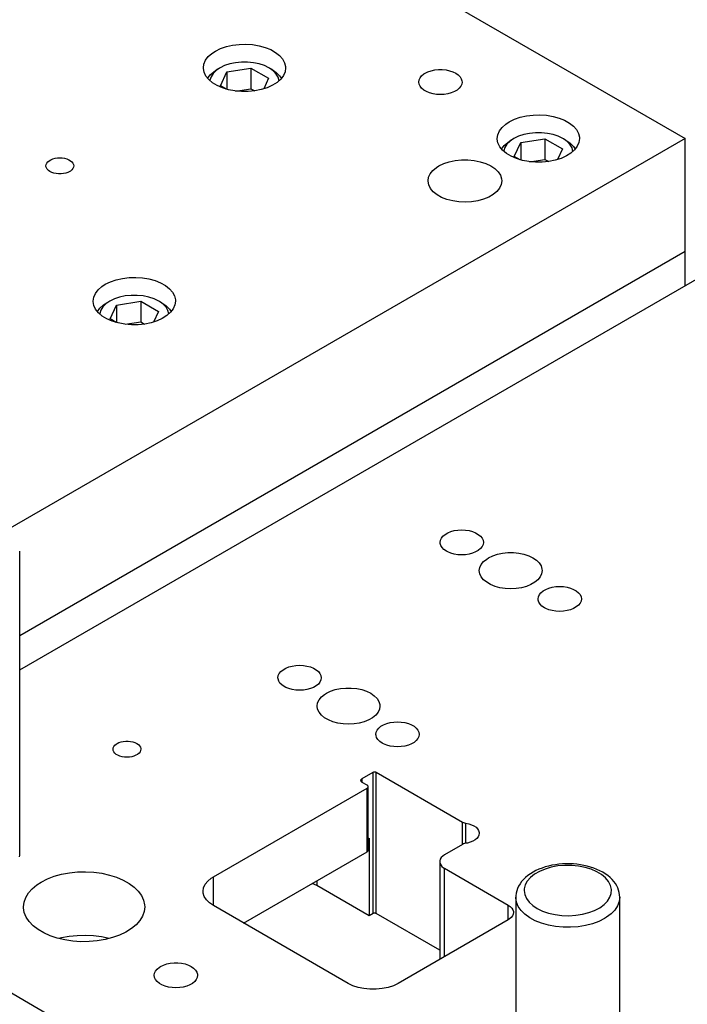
# Model space of a CAD drawing. Header units: inches. Extents: x 3 to 289, y 4 to 291.
# Tile 523 of 634: x 126 to 131, y 266 to 273. Entities that reach past the tile are written whole.
import ezdxf

# ---------------------------------------------------------------- set-up
doc = ezdxf.new("R2010")
doc.units = ezdxf.units.IN
doc.header["$LTSCALE"] = 0.5
doc.header["$MEASUREMENT"] = 0
doc.layers.add('DIE', color=7, linetype='Continuous')

msp = doc.modelspace()

# ---------------------------------------------------------------- linework, layer by layer
at = {"layer": 'DIE', "color": 190, "linetype": 'Continuous'}
for p, q in [((126.2466, 275.14), (130.8385, 272.4889)), ((127.5256, 273.153), (127.5709, 273.1633)), ((127.5709, 273.1633), (127.6185, 273.1692)), ((127.6185, 273.1692), (127.6671, 273.1705)), ((127.6671, 273.1705), (127.7155, 273.1672)), ((127.7155, 273.1672), (127.7622, 273.1594)), ((127.7622, 273.1594), (127.8062, 273.1473)), ((127.395, 273.0803), (127.4214, 273.1039)), ((127.4214, 273.1039), (127.4466, 273.1204)), ((127.4466, 273.1204), (127.4838, 273.1386)), ((127.4838, 273.1386), (127.5256, 273.153)), ((127.8062, 273.1473), (127.8461, 273.1312)), ((127.8461, 273.1312), (127.8809, 273.1115)), ((127.8809, 273.1115), (127.9097, 273.0888)), ((127.9097, 273.0888), (127.9316, 273.0637)), ((127.3597, 272.9992), (127.3637, 273.0272)), ((127.3637, 273.0272), (127.3755, 273.0545)), ((127.3755, 273.0545), (127.395, 273.0803)), ((127.9316, 273.0637), (127.9462, 273.0369)), ((127.9462, 273.0369), (127.9529, 273.0091)), ((127.3597, 272.9955), (127.3597, 272.9992)), ((127.3648, 272.9675), (127.3597, 272.9955)), ((127.3777, 272.9404), (127.3648, 272.9675)), ((127.3981, 272.9149), (127.3777, 272.9404)), ((127.9376, 272.9439), (127.9181, 272.9182)), ((127.9494, 272.9712), (127.9376, 272.9439)), ((127.9534, 272.9992), (127.9494, 272.9712)), ((127.9529, 273.0091), (127.9534, 272.9992)), ((128.9239, 272.928), (128.9354, 272.9423)), ((128.9354, 272.9423), (128.9511, 272.9552)), ((128.9511, 272.9552), (128.9603, 272.961)), ((128.9603, 272.961), (128.9811, 272.9711)), ((128.9811, 272.9711), (129.0047, 272.9789)), ((129.0047, 272.9789), (129.0303, 272.9843)), ((129.0303, 272.9843), (129.0571, 272.987)), ((129.0571, 272.987), (129.0844, 272.987)), ((129.0844, 272.987), (129.1112, 272.9843)), ((129.1112, 272.9843), (129.1368, 272.9789)), ((129.1368, 272.9789), (129.1604, 272.9711)), ((129.1604, 272.9711), (129.1813, 272.961)), ((129.1813, 272.961), (129.1988, 272.9489)), ((129.1988, 272.9489), (129.2124, 272.9353)), ((127.4254, 272.8916), (127.3981, 272.9149)), ((127.459, 272.8713), (127.4254, 272.8916)), ((127.4979, 272.8544), (127.459, 272.8713)), ((127.8589, 272.8738), (127.8206, 272.8564)), ((127.8917, 272.8946), (127.8589, 272.8738)), ((127.9181, 272.9182), (127.8917, 272.8946)), ((128.9145, 272.8972), (128.9169, 272.9128)), ((128.9169, 272.8815), (128.9145, 272.8972)), ((128.9169, 272.9128), (128.9239, 272.928)), ((128.9239, 272.8663), (128.9169, 272.8815)), ((129.2124, 272.9353), (129.2217, 272.9205)), ((129.2246, 272.8815), (129.2176, 272.8663)), ((129.2217, 272.9205), (129.2264, 272.905)), ((129.227, 272.8972), (129.2246, 272.8815)), ((129.2264, 272.905), (129.227, 272.8972)), ((127.541, 272.8413), (127.4979, 272.8544)), ((127.5873, 272.8326), (127.541, 272.8413)), ((127.6354, 272.8283), (127.5873, 272.8326)), ((127.6841, 272.8286), (127.6354, 272.8283)), ((127.7321, 272.8335), (127.6841, 272.8286)), ((127.778, 272.8428), (127.7321, 272.8335)), ((127.8206, 272.8564), (127.778, 272.8428)), ((128.9354, 272.8521), (128.9239, 272.8663)), ((128.9511, 272.8392), (128.9354, 272.8521)), ((128.9703, 272.8281), (128.9511, 272.8392)), ((128.9926, 272.819), (128.9703, 272.8281)), ((129.0173, 272.8124), (128.9926, 272.819)), ((129.0436, 272.8083), (129.0173, 272.8124)), ((129.0708, 272.807), (129.0436, 272.8083)), ((129.0979, 272.8083), (129.0708, 272.807)), ((129.1242, 272.8124), (129.0979, 272.8083)), ((129.1489, 272.819), (129.1242, 272.8124)), ((129.1712, 272.8281), (129.1489, 272.819)), ((129.1905, 272.8392), (129.1712, 272.8281)), ((129.2061, 272.8521), (129.1905, 272.8392)), ((129.2176, 272.8663), (129.2061, 272.8521)), ((129.6922, 272.653), (129.7398, 272.6589)), ((129.7398, 272.6589), (129.7884, 272.6602)), ((129.7884, 272.6602), (129.8368, 272.6569)), ((129.8368, 272.6569), (129.8836, 272.6491)), ((129.5163, 272.57), (129.5428, 272.5936)), ((129.5428, 272.5936), (129.5679, 272.6101)), ((129.5679, 272.6101), (129.6051, 272.6283)), ((129.6051, 272.6283), (129.6469, 272.6427)), ((129.6469, 272.6427), (129.6922, 272.653)), ((129.8836, 272.6491), (129.9275, 272.637)), ((129.9275, 272.637), (129.9674, 272.6208)), ((129.9674, 272.6208), (130.0022, 272.6012)), ((130.0022, 272.6012), (130.031, 272.5785)), ((129.481, 272.4889), (129.485, 272.5169)), ((129.485, 272.5169), (129.4969, 272.5442)), ((129.4969, 272.5442), (129.5163, 272.57)), ((130.031, 272.5785), (130.0529, 272.5534)), ((130.0529, 272.5534), (130.0675, 272.5266)), ((130.0675, 272.5266), (130.0743, 272.4987)), ((130.8385, 272.4889), (125.9492, 269.6661)), ((129.4811, 272.4852), (129.481, 272.4889)), ((129.4861, 272.4572), (129.4811, 272.4852)), ((129.499, 272.4301), (129.4861, 272.4572)), ((130.0708, 272.4609), (130.0589, 272.4336)), ((130.0747, 272.4889), (130.0708, 272.4609)), ((130.0743, 272.4987), (130.0747, 272.4889)), ((130.8385, 271.6724), (130.8385, 272.4889)), ((129.5194, 272.4046), (129.499, 272.4301)), ((129.5468, 272.3813), (129.5194, 272.4046)), ((129.5803, 272.361), (129.5468, 272.3813)), ((130.013, 272.3843), (129.9802, 272.3635)), ((130.0394, 272.4079), (130.013, 272.3843)), ((130.0589, 272.4336), (130.0394, 272.4079)), ((126.2232, 272.2918), (126.2247, 272.3019)), ((126.2247, 272.3019), (126.2292, 272.3117)), ((126.2292, 272.3117), (126.2367, 272.3208)), ((126.2367, 272.3208), (126.2467, 272.3291)), ((126.2467, 272.3291), (126.2591, 272.3363)), ((126.2591, 272.3363), (126.2734, 272.3421)), ((126.2734, 272.3421), (126.2893, 272.3463)), ((126.2893, 272.3463), (126.3062, 272.3489)), ((126.3062, 272.3489), (126.3237, 272.3498)), ((126.3237, 272.3498), (126.3411, 272.3489)), ((126.3411, 272.3489), (126.3581, 272.3463)), ((126.3581, 272.3463), (126.3739, 272.3421)), ((126.3739, 272.3421), (126.3883, 272.3363)), ((126.3883, 272.3363), (126.4007, 272.3291)), ((126.4007, 272.3291), (126.4107, 272.3208)), ((126.4107, 272.3208), (126.4181, 272.3117)), ((126.4181, 272.3117), (126.4227, 272.3019)), ((126.4227, 272.3019), (126.4242, 272.2918)), ((129.0597, 272.2912), (129.095, 272.3083)), ((129.095, 272.3083), (129.1348, 272.3216)), ((129.1348, 272.3216), (129.1781, 272.3307)), ((129.1781, 272.3307), (129.2234, 272.3354)), ((129.2234, 272.3354), (129.2695, 272.3356)), ((129.2695, 272.3356), (129.3149, 272.3311)), ((129.3149, 272.3311), (129.3582, 272.3221)), ((129.3582, 272.3221), (129.3983, 272.309)), ((129.3983, 272.309), (129.4338, 272.2921)), ((129.6192, 272.3441), (129.5803, 272.361)), ((129.6624, 272.331), (129.6192, 272.3441)), ((129.7086, 272.3223), (129.6624, 272.331)), ((129.7567, 272.318), (129.7086, 272.3223)), ((129.8054, 272.3183), (129.7567, 272.318)), ((129.8534, 272.3232), (129.8054, 272.3183)), ((129.8993, 272.3325), (129.8534, 272.3232)), ((129.9419, 272.3461), (129.8993, 272.3325)), ((129.9802, 272.3635), (129.9419, 272.3461)), ((126.2236, 272.2868), (126.2232, 272.2918)), ((126.2266, 272.2768), (126.2236, 272.2868)), ((126.2326, 272.2673), (126.2266, 272.2768)), ((126.2414, 272.2585), (126.2326, 272.2673)), ((126.2526, 272.2508), (126.2414, 272.2585)), ((126.266, 272.2443), (126.2526, 272.2508)), ((126.2812, 272.2392), (126.266, 272.2443)), ((126.2977, 272.2358), (126.2812, 272.2392)), ((126.3149, 272.234), (126.2977, 272.2358)), ((126.3324, 272.234), (126.3149, 272.234)), ((126.3497, 272.2358), (126.3324, 272.234)), ((126.3662, 272.2392), (126.3497, 272.2358)), ((126.3813, 272.2443), (126.3662, 272.2392)), ((126.3948, 272.2508), (126.3813, 272.2443)), ((126.4007, 272.2545), (126.3948, 272.2508)), ((126.4107, 272.2628), (126.4007, 272.2545)), ((126.4181, 272.272), (126.4107, 272.2628)), ((126.4227, 272.2817), (126.4181, 272.272)), ((126.4242, 272.2918), (126.4227, 272.2817)), ((128.9859, 272.2092), (128.9978, 272.2349)), ((128.9978, 272.2349), (129.0172, 272.259)), ((129.0172, 272.259), (129.0434, 272.2809)), ((129.0434, 272.2809), (129.0597, 272.2912)), ((129.4338, 272.2921), (129.4637, 272.2719)), ((129.4637, 272.2719), (129.4871, 272.249)), ((129.4871, 272.249), (129.5033, 272.2241)), ((128.9819, 272.1827), (128.9859, 272.2092)), ((128.982, 272.1802), (128.9819, 272.1827)), ((128.9867, 272.1537), (128.982, 272.1802)), ((129.5033, 272.2241), (129.5118, 272.1979)), ((129.5131, 272.1827), (129.5091, 272.1563)), ((129.5118, 272.1979), (129.5131, 272.1827)), ((128.9993, 272.1282), (128.9867, 272.1537)), ((129.0194, 272.1042), (128.9993, 272.1282)), ((129.0463, 272.0827), (129.0194, 272.1042)), ((129.4779, 272.1064), (129.4516, 272.0846)), ((129.4973, 272.1306), (129.4779, 272.1064)), ((129.5091, 272.1563), (129.4973, 272.1306)), ((129.0793, 272.0641), (129.0463, 272.0827)), ((129.1173, 272.0491), (129.0793, 272.0641)), ((129.1592, 272.0381), (129.1173, 272.0491)), ((129.2038, 272.0315), (129.1592, 272.0381)), ((129.2498, 272.0294), (129.2038, 272.0315)), ((129.2956, 272.0319), (129.2498, 272.0294)), ((129.34, 272.039), (129.2956, 272.0319)), ((129.3816, 272.0504), (129.34, 272.039)), ((129.4192, 272.0657), (129.3816, 272.0504)), ((129.4516, 272.0846), (129.4192, 272.0657)), ((126.034, 268.6536), (131.7578, 271.9582)), ((130.8385, 271.6724), (126.034, 268.8985)), ((130.8385, 271.6724), (126.034, 268.8985)), ((130.8385, 271.4275), (130.8385, 271.6724)), ((126.6511, 271.4364), (126.6883, 271.4546)), ((126.6883, 271.4546), (126.7301, 271.469)), ((126.7301, 271.469), (126.7754, 271.4793)), ((126.7754, 271.4793), (126.823, 271.4852)), ((126.823, 271.4852), (126.8716, 271.4865)), ((126.8716, 271.4865), (126.92, 271.4832)), ((126.92, 271.4832), (126.9668, 271.4754)), ((126.9668, 271.4754), (127.0107, 271.4633)), ((127.0107, 271.4633), (127.0506, 271.4471)), ((127.0506, 271.4471), (127.0854, 271.4275)), ((126.58, 271.3705), (126.5995, 271.3963)), ((126.5995, 271.3963), (126.6259, 271.4199)), ((126.6259, 271.4199), (126.6511, 271.4364)), ((127.0854, 271.4275), (127.1142, 271.4048)), ((127.1142, 271.4048), (127.1361, 271.3797)), ((127.1361, 271.3797), (127.1507, 271.3529)), ((126.5642, 271.3152), (126.5682, 271.3432)), ((126.5643, 271.3115), (126.5642, 271.3152)), ((126.5693, 271.2835), (126.5643, 271.3115)), ((126.5682, 271.3432), (126.58, 271.3705)), ((127.1507, 271.3529), (127.1574, 271.325)), ((127.1579, 271.3152), (127.1539, 271.2872)), ((127.1574, 271.325), (127.1579, 271.3152)), ((126.5822, 271.2564), (126.5693, 271.2835)), ((126.6026, 271.2309), (126.5822, 271.2564)), ((127.1226, 271.2342), (127.0962, 271.2106)), ((127.1421, 271.2599), (127.1226, 271.2342)), ((127.1539, 271.2872), (127.1421, 271.2599)), ((126.6299, 271.2076), (126.6026, 271.2309)), ((126.6635, 271.1873), (126.6299, 271.2076)), ((126.7024, 271.1704), (126.6635, 271.1873)), ((126.7455, 271.1573), (126.7024, 271.1704)), ((127.0251, 271.1724), (126.9825, 271.1588)), ((127.0634, 271.1898), (127.0251, 271.1724)), ((127.0962, 271.2106), (127.0634, 271.1898)), ((126.7918, 271.1486), (126.7455, 271.1573)), ((126.8399, 271.1443), (126.7918, 271.1486)), ((126.8886, 271.1446), (126.8399, 271.1443)), ((126.9366, 271.1495), (126.8886, 271.1446)), ((126.9825, 271.1588), (126.9366, 271.1495)), ((129.0707, 269.5887), (129.0777, 269.6039)), ((129.0777, 269.6039), (129.0892, 269.6181)), ((129.0892, 269.6181), (129.1049, 269.631)), ((129.1049, 269.631), (129.1241, 269.6421)), ((129.1241, 269.6421), (129.1464, 269.6511)), ((129.1464, 269.6511), (129.1711, 269.6578)), ((129.1711, 269.6578), (129.1974, 269.6619)), ((129.1974, 269.6619), (129.2246, 269.6632)), ((129.2246, 269.6632), (129.2517, 269.6619)), ((129.2517, 269.6619), (129.278, 269.6578)), ((129.278, 269.6578), (129.3027, 269.6511)), ((129.3027, 269.6511), (129.325, 269.6421)), ((129.325, 269.6421), (129.3443, 269.631)), ((129.3443, 269.631), (129.3599, 269.6181)), ((129.3599, 269.6181), (129.3714, 269.6039)), ((129.3714, 269.6039), (129.3784, 269.5887)), ((129.0683, 269.573), (129.0707, 269.5887)), ((129.0689, 269.5652), (129.0683, 269.573)), ((129.0736, 269.5497), (129.0689, 269.5652)), ((129.083, 269.5349), (129.0736, 269.5497)), ((129.0966, 269.5213), (129.083, 269.5349)), ((129.3599, 269.5279), (129.3443, 269.515)), ((129.3714, 269.5422), (129.3599, 269.5279)), ((129.3784, 269.5574), (129.3714, 269.5422)), ((129.3784, 269.5887), (129.3808, 269.573)), ((129.3808, 269.573), (129.3784, 269.5574)), ((129.1141, 269.5092), (129.0966, 269.5213)), ((129.1241, 269.5039), (129.1141, 269.5092)), ((129.1464, 269.4949), (129.1241, 269.5039)), ((129.1711, 269.4883), (129.1464, 269.4949)), ((129.1974, 269.4842), (129.1711, 269.4883)), ((129.2246, 269.4828), (129.1974, 269.4842)), ((129.2517, 269.4842), (129.2246, 269.4828)), ((129.278, 269.4883), (129.2517, 269.4842)), ((129.3027, 269.4949), (129.278, 269.4883)), ((129.325, 269.5039), (129.3027, 269.4949)), ((129.3443, 269.515), (129.325, 269.5039)), ((129.4046, 269.453), (129.4179, 269.4614)), ((129.4179, 269.4614), (129.4482, 269.476)), ((129.4482, 269.476), (129.4824, 269.4874)), ((129.4824, 269.4874), (129.5195, 269.4952)), ((129.5195, 269.4952), (129.5584, 269.4992)), ((129.5584, 269.4992), (129.5979, 269.4992)), ((129.5979, 269.4992), (129.6367, 269.4952)), ((129.6367, 269.4952), (129.6739, 269.4874)), ((129.6739, 269.4874), (129.7081, 269.476)), ((129.7081, 269.476), (129.7383, 269.4614)), ((129.7383, 269.4614), (129.7637, 269.4439)), ((129.3516, 269.3689), (129.355, 269.3916)), ((129.355, 269.3916), (129.3652, 269.4136)), ((129.3652, 269.4136), (129.3819, 269.4343)), ((129.3819, 269.4343), (129.4046, 269.453)), ((129.7637, 269.4439), (129.7834, 269.4242)), ((129.7834, 269.4242), (129.7969, 269.4028)), ((129.7969, 269.4028), (129.8038, 269.3803)), ((129.355, 269.3462), (129.3516, 269.3689)), ((129.3652, 269.3242), (129.355, 269.3462)), ((129.3819, 269.3035), (129.3652, 269.3242)), ((129.791, 269.3242), (129.7743, 269.3035)), ((129.8012, 269.3462), (129.791, 269.3242)), ((129.8047, 269.3689), (129.8012, 269.3462)), ((129.8038, 269.3803), (129.8047, 269.3689)), ((129.4046, 269.2848), (129.3819, 269.3035)), ((129.4325, 269.2687), (129.4046, 269.2848)), ((129.4648, 269.2556), (129.4325, 269.2687)), ((129.5006, 269.246), (129.4648, 269.2556)), ((129.5388, 269.2401), (129.5006, 269.246)), ((129.6556, 269.246), (129.6175, 269.2401)), ((129.6914, 269.2556), (129.6556, 269.246)), ((129.7237, 269.2687), (129.6914, 269.2556)), ((129.7517, 269.2848), (129.7237, 269.2687)), ((129.7743, 269.3035), (129.7517, 269.2848)), ((129.8312, 269.2339), (129.8535, 269.2429)), ((129.8535, 269.2429), (129.8782, 269.2495)), ((129.8782, 269.2495), (129.9045, 269.2536)), ((129.9045, 269.2536), (129.9317, 269.255)), ((129.9317, 269.255), (129.9588, 269.2536)), ((129.9588, 269.2536), (129.9851, 269.2495)), ((129.9851, 269.2495), (130.0098, 269.2429)), ((130.0098, 269.2429), (130.0321, 269.2339)), ((129.5781, 269.2381), (129.5388, 269.2401)), ((129.6175, 269.2401), (129.5781, 269.2381)), ((129.7754, 269.1648), (129.7778, 269.1804)), ((129.7778, 269.1804), (129.7848, 269.1956)), ((129.7848, 269.1956), (129.7964, 269.2099)), ((129.7964, 269.2099), (129.812, 269.2228)), ((129.812, 269.2228), (129.8312, 269.2339)), ((130.0321, 269.2339), (130.0514, 269.2228)), ((130.0514, 269.2228), (130.067, 269.2099)), ((130.067, 269.2099), (130.0785, 269.1956)), ((130.0785, 269.1956), (130.0855, 269.1804)), ((130.0855, 269.1804), (130.0879, 269.1648)), ((129.776, 269.1569), (129.7754, 269.1648)), ((129.7807, 269.1414), (129.776, 269.1569)), ((129.7901, 269.1267), (129.7807, 269.1414)), ((129.8037, 269.113), (129.7901, 269.1267)), ((129.8212, 269.101), (129.8037, 269.113)), ((129.8312, 269.0957), (129.8212, 269.101)), ((130.0514, 269.1068), (130.0321, 269.0957)), ((130.067, 269.1197), (130.0514, 269.1068)), ((130.0785, 269.1339), (130.067, 269.1197)), ((130.0855, 269.1491), (130.0785, 269.1339)), ((130.0879, 269.1648), (130.0855, 269.1491)), ((129.8535, 269.0867), (129.8312, 269.0957)), ((129.8782, 269.08), (129.8535, 269.0867)), ((129.9045, 269.0759), (129.8782, 269.08)), ((129.9317, 269.0746), (129.9045, 269.0759)), ((129.9588, 269.0759), (129.9317, 269.0746)), ((129.9851, 269.08), (129.9588, 269.0759)), ((130.0098, 269.0867), (129.9851, 269.08)), ((130.0321, 269.0957), (130.0098, 269.0867)), ((127.9762, 268.6734), (128.0009, 268.68)), ((128.0009, 268.68), (128.0272, 268.6841)), ((128.0272, 268.6841), (128.0543, 268.6855)), ((128.0543, 268.6855), (128.0814, 268.6841)), ((128.0814, 268.6841), (128.1077, 268.68)), ((128.1077, 268.68), (128.1324, 268.6734)), ((127.898, 268.5953), (127.9004, 268.6109)), ((127.9004, 268.6109), (127.9075, 268.6261)), ((127.9075, 268.6261), (127.919, 268.6404)), ((127.919, 268.6404), (127.9346, 268.6533)), ((127.9346, 268.6533), (127.9539, 268.6644)), ((127.9539, 268.6644), (127.9762, 268.6734)), ((128.1324, 268.6734), (128.1547, 268.6644)), ((128.1547, 268.6644), (128.174, 268.6533)), ((128.174, 268.6533), (128.1896, 268.6404)), ((128.1896, 268.6404), (128.2011, 268.6261)), ((128.2011, 268.6261), (128.2082, 268.6109)), ((128.2082, 268.6109), (128.2105, 268.5953)), ((127.8986, 268.5874), (127.898, 268.5953)), ((127.9034, 268.5719), (127.8986, 268.5874)), ((127.9127, 268.5572), (127.9034, 268.5719)), ((127.9263, 268.5435), (127.9127, 268.5572)), ((127.9438, 268.5315), (127.9263, 268.5435)), ((128.174, 268.5373), (128.1547, 268.5262)), ((128.1896, 268.5502), (128.174, 268.5373)), ((128.2011, 268.5644), (128.1896, 268.5502)), ((128.2082, 268.5796), (128.2011, 268.5644)), ((128.2105, 268.5953), (128.2082, 268.5796)), ((127.9539, 268.5262), (127.9438, 268.5315)), ((127.9762, 268.5172), (127.9539, 268.5262)), ((128.0009, 268.5105), (127.9762, 268.5172)), ((128.0272, 268.5064), (128.0009, 268.5105)), ((128.0543, 268.5051), (128.0272, 268.5064)), ((128.0814, 268.5064), (128.0543, 268.5051)), ((128.1077, 268.5105), (128.0814, 268.5064)), ((128.1324, 268.5172), (128.1077, 268.5105)), ((128.1547, 268.5262), (128.1324, 268.5172)), ((128.2117, 268.4566), (128.2343, 268.4752)), ((128.2343, 268.4752), (128.2477, 268.4836)), ((128.2477, 268.4836), (128.2779, 268.4983)), ((128.2779, 268.4983), (128.3121, 268.5097)), ((128.3121, 268.5097), (128.3492, 268.5175)), ((128.3492, 268.5175), (128.3881, 268.5215)), ((128.3881, 268.5215), (128.4276, 268.5215)), ((128.4276, 268.5215), (128.4665, 268.5175)), ((128.4665, 268.5175), (128.5036, 268.5097)), ((128.5036, 268.5097), (128.5378, 268.4983)), ((128.5378, 268.4983), (128.568, 268.4836)), ((128.568, 268.4836), (128.5934, 268.4662)), ((128.5934, 268.4662), (128.6132, 268.4464)), ((128.1813, 268.3912), (128.1847, 268.4139)), ((128.1847, 268.3684), (128.1813, 268.3912)), ((128.1847, 268.4139), (128.195, 268.4359)), ((128.195, 268.4359), (128.2117, 268.4566)), ((128.6132, 268.4464), (128.6267, 268.425)), ((128.6267, 268.425), (128.6335, 268.4026)), ((128.6344, 268.3912), (128.631, 268.3684)), ((128.6335, 268.4026), (128.6344, 268.3912)), ((128.195, 268.3464), (128.1847, 268.3684)), ((128.2117, 268.3258), (128.195, 268.3464)), ((128.2343, 268.3071), (128.2117, 268.3258)), ((128.6041, 268.3258), (128.5814, 268.3071)), ((128.6207, 268.3464), (128.6041, 268.3258)), ((128.631, 268.3684), (128.6207, 268.3464)), ((128.2622, 268.291), (128.2343, 268.3071)), ((128.2946, 268.2779), (128.2622, 268.291)), ((128.3304, 268.2682), (128.2946, 268.2779)), ((128.3685, 268.2623), (128.3304, 268.2682)), ((128.4079, 268.2604), (128.3685, 268.2623)), ((128.4472, 268.2623), (128.4079, 268.2604)), ((128.4853, 268.2682), (128.4472, 268.2623)), ((128.5211, 268.2779), (128.4853, 268.2682)), ((128.5535, 268.291), (128.5211, 268.2779)), ((128.5814, 268.3071), (128.5535, 268.291)), ((128.6417, 268.245), (128.661, 268.2561)), ((128.661, 268.2561), (128.6833, 268.2652)), ((128.6833, 268.2652), (128.708, 268.2718)), ((128.708, 268.2718), (128.7343, 268.2759)), ((128.7343, 268.2759), (128.7614, 268.2772)), ((128.7614, 268.2772), (128.7885, 268.2759)), ((128.7885, 268.2759), (128.8148, 268.2718)), ((128.8148, 268.2718), (128.8395, 268.2652)), ((128.8395, 268.2652), (128.8618, 268.2561)), ((128.8618, 268.2561), (128.8811, 268.245)), ((128.6052, 268.187), (128.6075, 268.2027)), ((128.6058, 268.1792), (128.6052, 268.187)), ((128.6105, 268.1637), (128.6058, 268.1792)), ((128.6075, 268.2027), (128.6146, 268.2179)), ((128.6146, 268.2179), (128.6261, 268.2321)), ((128.6261, 268.2321), (128.6417, 268.245)), ((128.8811, 268.245), (128.8967, 268.2321)), ((128.8967, 268.2321), (128.9082, 268.2179)), ((128.9082, 268.2179), (128.9153, 268.2027)), ((128.9153, 268.2027), (128.9177, 268.187)), ((128.9177, 268.187), (128.9153, 268.1714)), ((126.7136, 268.0997), (126.721, 268.1089)), ((126.721, 268.1089), (126.731, 268.1172)), ((126.731, 268.1172), (126.737, 268.1209)), ((126.737, 268.1209), (126.7504, 268.1274)), ((126.7504, 268.1274), (126.7656, 268.1325)), ((126.7656, 268.1325), (126.782, 268.1359)), ((126.782, 268.1359), (126.7993, 268.1377)), ((126.7993, 268.1377), (126.8168, 268.1377)), ((126.8168, 268.1377), (126.834, 268.1359)), ((126.834, 268.1359), (126.8505, 268.1325)), ((126.8505, 268.1325), (126.8657, 268.1274)), ((126.8657, 268.1274), (126.8791, 268.1209)), ((126.8791, 268.1209), (126.8903, 268.1132)), ((126.8903, 268.1132), (126.8991, 268.1044)), ((128.6198, 268.1489), (128.6105, 268.1637)), ((128.6334, 268.1353), (128.6198, 268.1489)), ((128.6509, 268.1232), (128.6334, 268.1353)), ((128.661, 268.1179), (128.6509, 268.1232)), ((128.6833, 268.1089), (128.661, 268.1179)), ((128.708, 268.1023), (128.6833, 268.1089)), ((128.8395, 268.1089), (128.8148, 268.1023)), ((128.8618, 268.1179), (128.8395, 268.1089)), ((128.8811, 268.129), (128.8618, 268.1179)), ((128.8967, 268.1419), (128.8811, 268.129)), ((128.9082, 268.1562), (128.8967, 268.1419)), ((128.9153, 268.1714), (128.9082, 268.1562)), ((126.7075, 268.0799), (126.7091, 268.0899)), ((126.7091, 268.0698), (126.7075, 268.0799)), ((126.7091, 268.0899), (126.7136, 268.0997)), ((126.7136, 268.06), (126.7091, 268.0698)), ((126.721, 268.0509), (126.7136, 268.06)), ((126.731, 268.0426), (126.721, 268.0509)), ((126.7434, 268.0354), (126.731, 268.0426)), ((126.7578, 268.0296), (126.7434, 268.0354)), ((126.8726, 268.0354), (126.8583, 268.0296)), ((126.885, 268.0426), (126.8726, 268.0354)), ((126.8951, 268.0509), (126.885, 268.0426)), ((126.9025, 268.06), (126.8951, 268.0509)), ((126.8991, 268.1044), (126.9051, 268.0949)), ((126.907, 268.0698), (126.9025, 268.06)), ((126.9051, 268.0949), (126.9081, 268.0849)), ((126.9085, 268.0799), (126.907, 268.0698)), ((126.9081, 268.0849), (126.9085, 268.0799)), ((128.7343, 268.0982), (128.708, 268.1023)), ((128.7614, 268.0968), (128.7343, 268.0982)), ((128.7885, 268.0982), (128.7614, 268.0968)), ((128.8148, 268.1023), (128.7885, 268.0982)), ((126.7737, 268.0253), (126.7578, 268.0296)), ((126.7906, 268.0227), (126.7737, 268.0253)), ((126.808, 268.0218), (126.7906, 268.0227)), ((126.8255, 268.0227), (126.808, 268.0218)), ((126.8424, 268.0253), (126.8255, 268.0227)), ((126.8583, 268.0296), (126.8424, 268.0253)), ((128.5068, 267.8686), (128.5846, 267.9135)), ((128.5846, 267.9135), (128.5866, 267.9145)), ((128.5866, 267.9145), (128.5889, 267.9152)), ((128.5889, 267.9152), (128.5914, 267.9158)), ((128.5914, 267.9158), (128.5939, 267.916)), ((128.5939, 267.916), (128.5965, 267.916)), ((128.5965, 267.916), (128.5991, 267.9158)), ((128.5991, 267.9158), (128.6016, 267.9152)), ((128.6016, 267.9152), (128.6038, 267.9145)), ((128.6038, 267.9145), (128.6058, 267.9135)), ((128.6058, 267.9135), (129.2291, 267.5537)), ((128.4966, 267.8543), (128.4971, 267.8578)), ((128.4967, 267.8526), (128.4966, 267.8543)), ((128.4978, 267.8491), (128.4967, 267.8526)), ((128.4971, 267.8578), (128.4987, 267.8612)), ((128.4999, 267.8458), (128.4978, 267.8491)), ((128.4987, 267.8612), (128.5013, 267.8644)), ((128.5029, 267.8427), (128.4999, 267.8458)), ((128.5013, 267.8644), (128.5048, 267.8673)), ((128.5068, 267.84), (128.5029, 267.8427)), ((128.5048, 267.8673), (128.5068, 267.8686)), ((128.5422, 267.8196), (128.5068, 267.84)), ((127.432, 267.1583), (128.5422, 267.7992)), ((128.5437, 267.8187), (128.5422, 267.8196)), ((128.5422, 267.7992), (128.545, 267.8011)), ((128.5462, 267.8166), (128.5437, 267.8187)), ((128.545, 267.8011), (128.5472, 267.8033)), ((128.548, 267.8143), (128.5462, 267.8166)), ((128.5472, 267.8033), (128.5487, 267.8057)), ((128.5491, 267.8119), (128.548, 267.8143)), ((128.5487, 267.8057), (128.5494, 267.8082)), ((128.5495, 267.8094), (128.5491, 267.8119)), ((128.5494, 267.8082), (128.5495, 267.8094)), ((128.5495, 267.3497), (128.5495, 267.8094)), ((129.2291, 267.5537), (129.2368, 267.5499)), ((129.2368, 267.5499), (129.2455, 267.547)), ((129.2455, 267.547), (129.2548, 267.5451)), ((129.2548, 267.5451), (129.2761, 267.5406)), ((129.2761, 267.5406), (129.2957, 267.534)), ((130.6971, 263.5892), (123.9796, 267.4675)), ((129.2957, 267.534), (129.3131, 267.5256)), ((129.3131, 267.5256), (129.3276, 267.5156)), ((129.3276, 267.5156), (129.3389, 267.5042)), ((129.3389, 267.5042), (129.3466, 267.4919)), ((129.3466, 267.4919), (129.3505, 267.4791)), ((129.351, 267.4726), (129.3491, 267.4596)), ((129.3505, 267.4791), (129.351, 267.4726)), ((128.5495, 267.4336), (128.5563, 267.4375)), ((128.5563, 267.4375), (128.5563, 266.8766)), ((129.2367, 267.3952), (129.2291, 267.3916)), ((129.2454, 267.3981), (129.2367, 267.3952)), ((129.2548, 267.4001), (129.2454, 267.3981)), ((129.2655, 267.4021), (129.2548, 267.4001)), ((129.286, 267.4076), (129.2655, 267.4021)), ((129.3046, 267.4151), (129.286, 267.4076)), ((129.3206, 267.4244), (129.3046, 267.4151)), ((129.3336, 267.4351), (129.3206, 267.4244)), ((129.3432, 267.4469), (129.3336, 267.4351)), ((129.3491, 267.4596), (129.3432, 267.4469)), ((127.6498, 266.8243), (128.5422, 267.3395)), ((128.5422, 267.3395), (128.545, 267.3414)), ((128.545, 267.3414), (128.5472, 267.3436)), ((128.5472, 267.3436), (128.5487, 267.346)), ((128.5487, 267.346), (128.5494, 267.3485)), ((128.5494, 267.3485), (128.5495, 267.3497)), ((129.2291, 267.3916), (129.1008, 267.3175)), ((126.0334, 267.3025), (126.034, 267.3144)), ((129.0661, 267.2745), (129.0657, 267.2685)), ((129.0657, 267.2685), (129.0657, 266.5623)), ((129.0657, 267.2685), (129.0675, 267.2565)), ((129.0698, 267.2864), (129.0661, 267.2745)), ((129.0675, 267.2565), (129.0729, 267.2448)), ((129.0769, 267.2978), (129.0698, 267.2864)), ((129.0874, 267.3082), (129.0769, 267.2978)), ((129.1008, 267.3175), (129.0874, 267.3082)), ((126.3365, 267.1765), (126.3928, 267.187)), ((126.3928, 267.187), (126.451, 267.193)), ((126.451, 267.193), (126.5101, 267.1944)), ((126.5101, 267.1944), (126.569, 267.1912)), ((126.569, 267.1912), (126.6265, 267.1834)), ((126.6265, 267.1834), (126.6818, 267.1713)), ((129.0729, 267.2448), (129.0817, 267.2338)), ((129.0817, 267.2338), (129.0937, 267.224)), ((129.0937, 267.224), (129.1008, 267.2195)), ((129.1008, 267.2195), (129.5604, 266.9541)), ((126.1574, 267.1), (126.1893, 267.1205)), ((126.1893, 267.1205), (126.2338, 267.1429)), ((126.2338, 267.1429), (126.2832, 267.1617)), ((126.2832, 267.1617), (126.3365, 267.1765)), ((126.6818, 267.1713), (126.7337, 267.1549)), ((126.7337, 267.1549), (126.7813, 267.1347)), ((126.7813, 267.1347), (126.8237, 267.1109)), ((126.8237, 267.1109), (126.8603, 267.0841)), ((127.3727, 267.1045), (127.3915, 267.1278)), ((127.3915, 267.1278), (127.417, 267.1488)), ((127.417, 267.1488), (127.432, 267.1583)), ((128.178, 267.095), (128.1458, 267.1107)), ((126.0771, 267.0094), (126.0967, 267.0416)), ((126.0967, 267.0416), (126.1236, 267.072)), ((126.1236, 267.072), (126.1574, 267.1)), ((126.8603, 267.0841), (126.8902, 267.0546)), ((126.8902, 267.0546), (126.9129, 267.0231)), ((127.3574, 267.0542), (127.3612, 267.0797)), ((127.3583, 267.0413), (127.3574, 267.0542)), ((127.366, 267.0161), (127.3583, 267.0413)), ((127.3612, 267.0797), (127.3727, 267.1045)), ((128.5563, 266.8766), (128.178, 267.095)), ((126.0612, 266.9419), (126.0652, 266.9759)), ((126.0652, 266.9759), (126.0771, 267.0094)), ((126.9129, 267.0231), (126.9281, 266.9901)), ((126.9281, 266.9901), (126.9355, 266.9563)), ((127.3812, 266.9919), (127.366, 267.0161)), ((127.4035, 266.9697), (127.3812, 266.9919)), ((127.432, 266.9501), (127.4035, 266.9697)), ((126.0614, 266.9341), (126.0612, 266.9419)), ((126.0672, 266.9001), (126.0614, 266.9341)), ((126.0809, 266.8669), (126.0672, 266.9001)), ((126.9322, 266.9078), (126.9203, 266.8744)), ((126.9362, 266.9419), (126.9322, 266.9078)), ((126.9355, 266.9563), (126.9362, 266.9419)), ((128.4043, 266.3887), (127.432, 266.9501)), ((129.5604, 266.9541), (129.575, 266.9441)), ((129.575, 266.9441), (129.5863, 266.9328)), ((129.5863, 266.9328), (129.5941, 266.9205)), ((129.5941, 266.9205), (129.598, 266.9076)), ((129.5985, 266.9011), (129.5965, 266.888)), ((129.598, 266.9076), (129.5985, 266.9011)), ((126.1022, 266.8351), (126.0809, 266.8669)), ((126.1308, 266.8052), (126.1022, 266.8351)), ((126.9006, 266.8422), (126.8737, 266.8118)), ((126.9203, 266.8744), (126.9006, 266.8422)), ((128.5846, 266.8929), (128.5563, 266.8766)), ((128.5866, 266.8939), (128.5846, 266.8929)), ((128.5889, 266.8946), (128.5866, 266.8939)), ((128.5914, 266.8951), (128.5889, 266.8946)), ((128.5939, 266.8954), (128.5914, 266.8951)), ((128.5965, 266.8954), (128.5939, 266.8954)), ((128.5991, 266.8951), (128.5965, 266.8954)), ((128.6016, 266.8946), (128.5991, 266.8951)), ((128.6038, 266.8939), (128.6016, 266.8946)), ((128.6058, 266.8929), (128.6038, 266.8939)), ((129.0657, 266.6274), (128.6058, 266.8929)), ((129.5604, 266.848), (128.7649, 266.3887)), ((129.5681, 266.8528), (129.5604, 266.848)), ((129.5811, 266.8635), (129.5681, 266.8528)), ((129.5907, 266.8754), (129.5811, 266.8635)), ((129.5965, 266.888), (129.5907, 266.8754)), ((126.1661, 266.7778), (126.1308, 266.8052)), ((126.2074, 266.7534), (126.1661, 266.7778)), ((126.7998, 266.7587), (126.7543, 266.7369)), ((126.8399, 266.7838), (126.7998, 266.7587)), ((126.8737, 266.8118), (126.8399, 266.7838)), ((126.2541, 266.7325), (126.2074, 266.7534)), ((126.3052, 266.7153), (126.2541, 266.7325)), ((126.3599, 266.7023), (126.3052, 266.7153)), ((126.3348, 266.7164), (126.3172, 266.712)), ((126.391, 266.727), (126.3348, 266.7164)), ((126.4171, 266.6937), (126.3599, 266.7023)), ((126.4492, 266.7332), (126.391, 266.727)), ((126.4758, 266.6896), (126.4171, 266.6937)), ((126.5082, 266.7347), (126.4492, 266.7332)), ((126.535, 266.6902), (126.4758, 266.6896)), ((126.5671, 266.7317), (126.5082, 266.7347)), ((126.5934, 266.6953), (126.535, 266.6902)), ((126.6248, 266.7241), (126.5671, 266.7317)), ((126.6501, 266.7049), (126.5934, 266.6953)), ((126.6801, 266.712), (126.6248, 266.7241)), ((126.7041, 266.7189), (126.6501, 266.7049)), ((126.7543, 266.7369), (126.7041, 266.7189)), ((127.0077, 266.4626), (127.0147, 266.4777)), ((127.0147, 266.4777), (127.0263, 266.492)), ((127.0263, 266.492), (127.0419, 266.5049)), ((127.0419, 266.5049), (127.0511, 266.5107)), ((127.0511, 266.5107), (127.072, 266.5208)), ((127.072, 266.5208), (127.0955, 266.5287)), ((127.0955, 266.5287), (127.1211, 266.534)), ((127.1211, 266.534), (127.148, 266.5368)), ((127.148, 266.5368), (127.1752, 266.5368)), ((127.1752, 266.5368), (127.202, 266.534)), ((127.202, 266.534), (127.2276, 266.5287)), ((127.2276, 266.5287), (127.2512, 266.5208)), ((127.2512, 266.5208), (127.2721, 266.5107)), ((127.2721, 266.5107), (127.2896, 266.4986)), ((127.2896, 266.4986), (127.3032, 266.485)), ((127.3032, 266.485), (127.3125, 266.4702)), ((127.3125, 266.4702), (127.3172, 266.4548)), ((127.0053, 266.4469), (127.0077, 266.4626)), ((127.0077, 266.4312), (127.0053, 266.4469)), ((127.0147, 266.416), (127.0077, 266.4312)), ((127.0263, 266.4018), (127.0147, 266.416)), ((127.0419, 266.3889), (127.0263, 266.4018)), ((127.2969, 266.4018), (127.2813, 266.3889)), ((127.3084, 266.416), (127.2969, 266.4018)), ((127.3155, 266.4312), (127.3084, 266.416)), ((127.3178, 266.4469), (127.3155, 266.4312)), ((127.3172, 266.4548), (127.3178, 266.4469)), ((127.0611, 266.3778), (127.0419, 266.3889)), ((127.0835, 266.3688), (127.0611, 266.3778)), ((127.1081, 266.3621), (127.0835, 266.3688)), ((127.1344, 266.3581), (127.1081, 266.3621)), ((127.1616, 266.3567), (127.1344, 266.3581)), ((127.1887, 266.3581), (127.1616, 266.3567)), ((127.215, 266.3621), (127.1887, 266.3581)), ((127.2397, 266.3688), (127.215, 266.3621)), ((127.262, 266.3778), (127.2397, 266.3688)), ((127.2813, 266.3889), (127.262, 266.3778)), ((128.4384, 266.3722), (128.4043, 266.3887)), ((128.4769, 266.3594), (128.4384, 266.3722)), ((128.5186, 266.3506), (128.4769, 266.3594)), ((128.5624, 266.3462), (128.5186, 266.3506)), ((128.6069, 266.3462), (128.5624, 266.3462)), ((128.6506, 266.3506), (128.6069, 266.3462)), ((128.6924, 266.3594), (128.6506, 266.3506)), ((128.7309, 266.3722), (128.6924, 266.3594)), ((128.7649, 266.3887), (128.7309, 266.3722))]:
    msp.add_line(p, q, dxfattribs=at)
at = {"layer": 'DIE', "color": 132, "linetype": 'Continuous'}
for p, q in [((127.5132, 273.0154), (127.4798, 272.9992)), ((127.5509, 273.028), (127.5132, 273.0154)), ((127.5919, 273.0366), (127.5509, 273.028)), ((127.6348, 273.041), (127.5919, 273.0366)), ((127.6783, 273.041), (127.6348, 273.041)), ((127.7213, 273.0366), (127.6783, 273.041)), ((127.7622, 273.028), (127.7213, 273.0366)), ((127.7999, 273.0154), (127.7622, 273.028)), ((127.8333, 272.9992), (127.7999, 273.0154)), ((127.3901, 272.9236), (127.409, 272.9487)), ((127.409, 272.9487), (127.4349, 272.9716)), ((127.43, 272.9582), (127.4151, 272.9345)), ((127.4518, 272.98), (127.43, 272.9582)), ((127.4349, 272.9716), (127.4577, 272.9865)), ((127.4798, 272.9992), (127.4518, 272.98)), ((127.4798, 272.9992), (127.4577, 272.9865)), ((127.4798, 272.9992), (127.4798, 272.9992)), ((127.4823, 272.8702), (127.529, 272.9708)), ((127.529, 272.9708), (127.7032, 272.9978)), ((127.529, 272.9708), (127.529, 272.8445)), ((127.7032, 272.9978), (127.8308, 272.9241)), ((127.7032, 272.9978), (127.7032, 272.8492)), ((127.8554, 272.9865), (127.8333, 272.9992)), ((127.8375, 272.9968), (127.8333, 272.9992)), ((127.8647, 272.9771), (127.8375, 272.9968)), ((127.8554, 272.9865), (127.886, 272.9656)), ((127.8856, 272.9551), (127.8647, 272.9771)), ((127.8995, 272.9312), (127.8856, 272.9551)), ((127.886, 272.9656), (127.91, 272.942)), ((127.91, 272.942), (127.923, 272.9236)), ((127.4075, 272.9097), (127.4071, 272.9063)), ((127.4151, 272.9345), (127.4075, 272.9097)), ((127.5249, 272.8456), (127.4823, 272.8702)), ((127.8308, 272.9241), (127.7954, 272.8477)), ((127.906, 272.9063), (127.8995, 272.9312)), ((127.5919, 272.8319), (127.7032, 272.8492)), ((127.7032, 272.8492), (127.7308, 272.8333)), ((129.6722, 272.5177), (129.6345, 272.5051)), ((129.7132, 272.5263), (129.6722, 272.5177)), ((129.7561, 272.5306), (129.7132, 272.5263)), ((129.7997, 272.5306), (129.7561, 272.5306)), ((129.8426, 272.5263), (129.7997, 272.5306)), ((129.8835, 272.5177), (129.8426, 272.5263)), ((129.9213, 272.5051), (129.8835, 272.5177)), ((129.5303, 272.4384), (129.5563, 272.4613)), ((129.5513, 272.4479), (129.5364, 272.4242)), ((129.5731, 272.4696), (129.5513, 272.4479)), ((129.5563, 272.4613), (129.579, 272.4762)), ((129.6011, 272.4889), (129.5731, 272.4696)), ((129.6011, 272.4889), (129.579, 272.4762)), ((129.6345, 272.5051), (129.6011, 272.4889)), ((129.6011, 272.4889), (129.6011, 272.4889)), ((129.6036, 272.3599), (129.6503, 272.4605)), ((129.6503, 272.4605), (129.8246, 272.4875)), ((129.6503, 272.4605), (129.6503, 272.3342)), ((129.8246, 272.4875), (129.9521, 272.4138)), ((129.8246, 272.4875), (129.8246, 272.3389)), ((129.9547, 272.4889), (129.9213, 272.5051)), ((129.9767, 272.4762), (129.9547, 272.4889)), ((129.9588, 272.4865), (129.9547, 272.4889)), ((129.986, 272.4668), (129.9588, 272.4865)), ((129.9767, 272.4762), (130.0073, 272.4553)), ((130.0069, 272.4447), (129.986, 272.4668)), ((130.0208, 272.4209), (130.0069, 272.4447)), ((130.0073, 272.4553), (130.0314, 272.4317)), ((129.5114, 272.4133), (129.5303, 272.4384)), ((129.5288, 272.3994), (129.5284, 272.396)), ((129.5364, 272.4242), (129.5288, 272.3994)), ((129.9521, 272.4138), (129.9167, 272.3374)), ((130.0274, 272.396), (130.0208, 272.4209)), ((130.0314, 272.4317), (130.0443, 272.4133)), ((129.6462, 272.3353), (129.6036, 272.3599)), ((129.7132, 272.3216), (129.8246, 272.3389)), ((129.8246, 272.3389), (129.8521, 272.323)), ((126.6843, 271.3152), (126.6563, 271.2959)), ((126.6843, 271.3152), (126.6622, 271.3025)), ((126.7177, 271.3314), (126.6843, 271.3152)), ((126.6843, 271.3152), (126.6843, 271.3152)), ((126.7554, 271.344), (126.7177, 271.3314)), ((126.7335, 271.2868), (126.9078, 271.3138)), ((126.7964, 271.3526), (126.7554, 271.344)), ((126.8393, 271.3569), (126.7964, 271.3526)), ((126.8828, 271.3569), (126.8393, 271.3569)), ((126.9258, 271.3526), (126.8828, 271.3569)), ((126.9078, 271.3138), (127.0353, 271.2401)), ((126.9078, 271.3138), (126.9078, 271.1652)), ((126.9667, 271.344), (126.9258, 271.3526)), ((127.0045, 271.3314), (126.9667, 271.344)), ((127.0378, 271.3152), (127.0045, 271.3314)), ((127.0599, 271.3025), (127.0378, 271.3152)), ((127.042, 271.3128), (127.0378, 271.3152)), ((127.0692, 271.2931), (127.042, 271.3128)), ((126.5946, 271.2396), (126.6135, 271.2647)), ((126.6196, 271.2505), (126.612, 271.2257)), ((126.6135, 271.2647), (126.6394, 271.2876)), ((126.6345, 271.2742), (126.6196, 271.2505)), ((126.6563, 271.2959), (126.6345, 271.2742)), ((126.6394, 271.2876), (126.6622, 271.3025)), ((126.6868, 271.1862), (126.7335, 271.2868)), ((126.7335, 271.2868), (126.7335, 271.1605)), ((127.0353, 271.2401), (126.9999, 271.1637)), ((127.0599, 271.3025), (127.0905, 271.2816)), ((127.0901, 271.271), (127.0692, 271.2931)), ((127.104, 271.2472), (127.0901, 271.271)), ((127.0905, 271.2816), (127.1146, 271.258)), ((127.1106, 271.2223), (127.104, 271.2472)), ((127.1146, 271.258), (127.1275, 271.2396)), ((126.612, 271.2257), (126.6116, 271.2223)), ((126.7294, 271.1616), (126.6868, 271.1862)), ((126.7964, 271.1479), (126.9078, 271.1652)), ((126.9078, 271.1652), (126.9353, 271.1493))]:
    msp.add_line(p, q, dxfattribs=at)
at = {"layer": 'DIE', "color": 9, "linetype": 'Continuous'}
for p, q in [((126.034, 267.3144), (126.034, 269.5108)), ((129.7396, 267.1922), (129.7202, 267.1804)), ((129.7601, 267.203), (129.7396, 267.1922)), ((129.7817, 267.2128), (129.7601, 267.203)), ((129.8042, 267.2215), (129.7817, 267.2128)), ((129.8275, 267.2291), (129.8042, 267.2215)), ((129.8515, 267.2357), (129.8275, 267.2291)), ((129.8761, 267.2412), (129.8515, 267.2357)), ((129.9012, 267.2455), (129.8761, 267.2412)), ((129.9266, 267.2488), (129.9012, 267.2455)), ((129.9524, 267.251), (129.9266, 267.2488)), ((129.9783, 267.2521), (129.9524, 267.251)), ((130.0043, 267.252), (129.9783, 267.2521)), ((130.0302, 267.2508), (130.0043, 267.252)), ((130.056, 267.2485), (130.0302, 267.2508)), ((130.0814, 267.2452), (130.056, 267.2485)), ((130.1065, 267.2407), (130.0814, 267.2452)), ((130.131, 267.2351), (130.1065, 267.2407)), ((130.155, 267.2284), (130.131, 267.2351)), ((130.1782, 267.2207), (130.155, 267.2284)), ((130.2005, 267.2119), (130.1782, 267.2207)), ((130.2219, 267.202), (130.2005, 267.2119)), ((130.2421, 267.1912), (130.2219, 267.202)), ((130.2611, 267.1795), (130.2421, 267.1912)), ((129.6568, 267.1236), (129.6452, 267.1075)), ((129.6703, 267.1391), (129.6568, 267.1236)), ((129.6854, 267.1537), (129.6703, 267.1391)), ((129.7021, 267.1675), (129.6854, 267.1537)), ((129.7202, 267.1804), (129.7021, 267.1675)), ((130.2788, 267.1668), (130.2611, 267.1795)), ((130.2949, 267.1534), (130.2788, 267.1668)), ((130.3095, 267.1393), (130.2949, 267.1534)), ((130.3224, 267.1246), (130.3095, 267.1393)), ((130.3336, 267.1094), (130.3224, 267.1246)), ((129.6176, 267.0393), (129.6154, 267.0219)), ((129.6216, 267.0567), (129.6176, 267.0393)), ((129.6275, 267.0739), (129.6216, 267.0567)), ((129.6354, 267.0909), (129.6275, 267.0739)), ((129.6452, 267.1075), (129.6354, 267.0909)), ((130.3431, 267.0937), (130.3336, 267.1094)), ((130.351, 267.0776), (130.3431, 267.0937)), ((130.3571, 267.0611), (130.351, 267.0776)), ((130.3615, 267.0443), (130.3571, 267.0611)), ((130.3641, 267.0272), (130.3615, 267.0443)), ((129.6154, 267.0219), (129.615, 267.0104)), ((129.615, 267.0103), (129.615, 264.8139)), ((130.365, 267.0103), (130.3641, 267.0272)), ((130.365, 264.8139), (130.365, 267.0103))]:
    msp.add_line(p, q, dxfattribs=at)
at = {"layer": 'DIE', "color": 4, "linetype": 'Continuous'}
for p, q in [((128.5846, 266.8929), (128.5846, 267.9135)), ((128.6058, 266.8929), (128.6058, 267.9135)), ((128.5068, 267.84), (128.5068, 267.8686)), ((128.5422, 267.3395), (128.5422, 267.7992)), ((129.2291, 267.3916), (129.2291, 267.5537)), ((129.2548, 267.4001), (129.2548, 267.5451)), ((129.1008, 266.5826), (129.1008, 267.2195)), ((129.7853, 267.1975), (129.7499, 267.177)), ((129.8259, 267.2145), (129.7853, 267.1975)), ((129.8707, 267.2276), (129.8259, 267.2145)), ((129.9184, 267.2364), (129.8707, 267.2276)), ((129.968, 267.2407), (129.9184, 267.2364)), ((130.0182, 267.2404), (129.968, 267.2407)), ((130.0676, 267.2355), (130.0182, 267.2404)), ((130.1151, 267.2262), (130.0676, 267.2355)), ((130.1594, 267.2126), (130.1151, 267.2262)), ((130.1994, 267.1951), (130.1594, 267.2126)), ((130.2341, 267.1742), (130.1994, 267.1951)), ((127.432, 266.9501), (127.432, 267.1583)), ((128.178, 267.1293), (128.178, 267.095)), ((129.6981, 267.1276), (129.683, 267.1)), ((129.7206, 267.1535), (129.6981, 267.1276)), ((129.7499, 267.177), (129.7206, 267.1535)), ((130.2626, 267.1504), (130.2341, 267.1742)), ((130.2842, 267.1243), (130.2626, 267.1504)), ((130.2983, 267.0965), (130.2842, 267.1243)), ((129.6757, 267.0713), (129.675, 267.0593)), ((129.675, 267.0593), (129.679, 267.0304)), ((129.683, 267.1), (129.6757, 267.0713)), ((130.3047, 267.0678), (130.2983, 267.0965)), ((130.303, 267.0388), (130.3047, 267.0678)), ((129.6151, 267.0062), (129.615, 267.0104)), ((129.6201, 266.9748), (129.6151, 267.0062)), ((129.633, 266.9441), (129.6201, 266.9748)), ((129.679, 267.0304), (129.6909, 267.0023)), ((129.6909, 267.0023), (129.7103, 266.9756)), ((129.7103, 266.9756), (129.7369, 266.951)), ((130.2516, 266.9579), (130.2761, 266.9832)), ((130.2761, 266.9832), (130.2934, 267.0104)), ((130.2934, 267.0104), (130.303, 267.0388)), ((130.361, 266.9788), (130.3491, 266.9479)), ((130.365, 267.0103), (130.361, 266.9788)), ((129.5604, 266.848), (129.5604, 266.9541)), ((129.6535, 266.9148), (129.633, 266.9441)), ((129.6812, 266.8875), (129.6535, 266.9148)), ((129.7369, 266.951), (129.7699, 266.9292)), ((129.7699, 266.9292), (129.8084, 266.9107)), ((129.8084, 266.9107), (129.8516, 266.8959)), ((130.0957, 266.888), (130.1414, 266.8998)), ((130.1414, 266.8998), (130.1834, 266.9157)), ((130.1834, 266.9157), (130.2204, 266.9353)), ((130.2204, 266.9353), (130.2516, 266.9579)), ((130.3296, 266.9184), (130.3028, 266.8909)), ((130.3491, 266.9479), (130.3296, 266.9184)), ((129.7154, 266.8629), (129.6812, 266.8875)), ((129.7555, 266.8413), (129.7154, 266.8629)), ((129.8006, 266.8234), (129.7555, 266.8413)), ((129.8516, 266.8959), (129.8983, 266.8853)), ((129.8983, 266.8853), (129.9473, 266.8791)), ((129.9473, 266.8791), (129.9973, 266.8775)), ((129.9973, 266.8775), (130.0472, 266.8805)), ((130.0472, 266.8805), (130.0957, 266.888)), ((130.2137, 266.8366), (130.1676, 266.8196)), ((130.2552, 266.8572), (130.2137, 266.8366)), ((130.2693, 266.8658), (130.2552, 266.8572)), ((130.3028, 266.8909), (130.2693, 266.8658)), ((129.8497, 266.8095), (129.8006, 266.8234)), ((129.9019, 266.7999), (129.8497, 266.8095)), ((129.9559, 266.7947), (129.9019, 266.7999)), ((130.0106, 266.7941), (129.9559, 266.7947)), ((130.0649, 266.7982), (130.0106, 266.7941)), ((130.1176, 266.8067), (130.0649, 266.7982)), ((130.1676, 266.8196), (130.1176, 266.8067))]:
    msp.add_line(p, q, dxfattribs=at)

doc.saveas('drawing.dxf')
